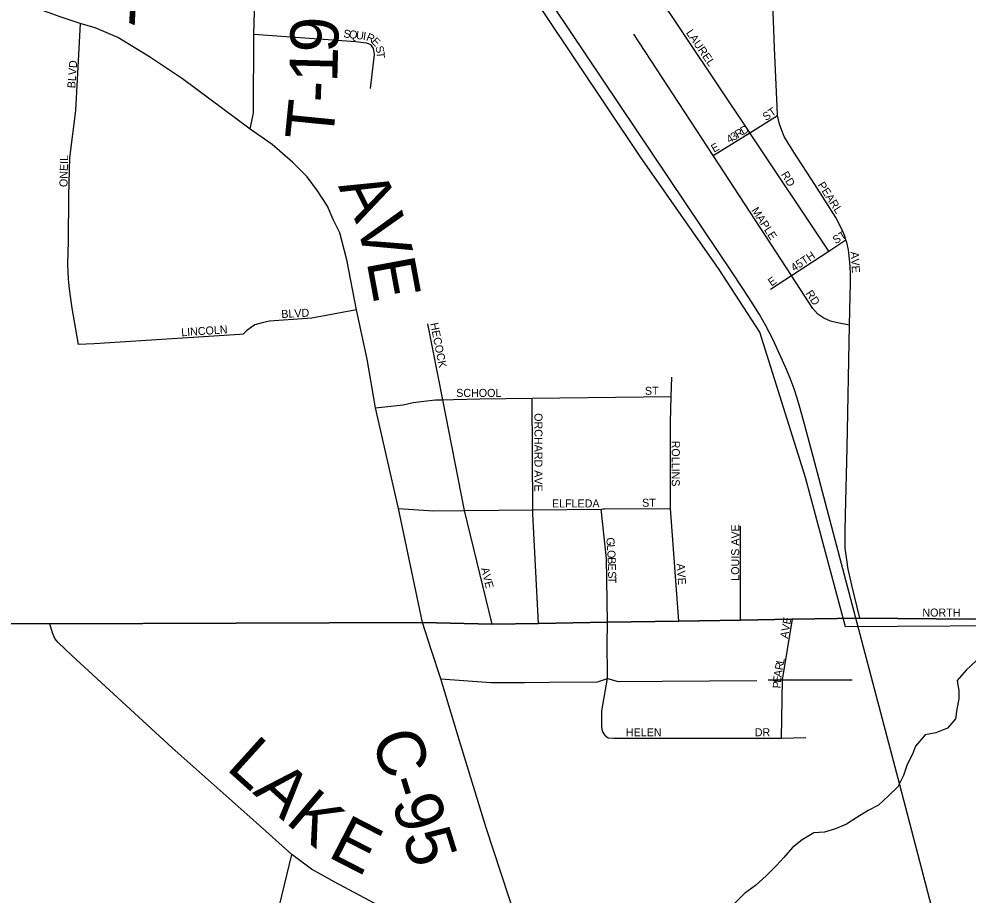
# Model space of a CAD drawing. Extents: x 1857828 to 2277390, y 930619 to 1324581.
# Drawn here: x 2063550 to 2069480, y 1243739 to 1249214 of the extents above; entities that cross this region are included whole.
import ezdxf

# ---------------------------------------------------------------- set-up
doc = ezdxf.new("R2010")
doc.units = 0
for name, color, linetype in [('GM_X_City_Street', 7, 'Continuous'), ('GM_X_City_Street_Text', 7, 'Continuous'), ('GM_X_Corporation', 7, 'Continuous'), ('GM_X_County_Road', 7, 'Continuous'), ('GM_X_County_Road_Text', 7, 'Continuous'), ('GM_X_Minor_River', 7, 'Continuous'), ('GM_X_Rail_Line', 7, 'Continuous'), ('GM_X_Township', 7, 'Continuous'), ('GM_X_Township_Road', 7, 'Continuous'), ('GM_X_Township_Road_Text', 7, 'Continuous'), ('GM_X_Township_Subdivision', 7, 'Continuous'), ('GM_X_Township_Subdivision_Text', 7, 'Continuous')]:
    doc.layers.add(name, color=color, linetype=linetype)

msp = doc.modelspace()

# ---------------------------------------------------------------- linework, layer by layer
at = {"layer": 'GM_X_City_Street'}
for points in [[(2068804.8, 1245469.9), (2068753.4, 1245675.6), (2068729.4, 1245786.2), (2068725.4, 1245820.3), (2068721.4, 1245848.5), (2068717.4, 1245876.6), (2068713.3, 1245904.7), (2068713.3, 1245949), (2068713.3, 1246017.3), (2068715.4, 1246111.7), (2068725.5, 1246533.6), (2068740.3, 1247299.4), (2068743.8, 1247482), (2068745.8, 1247556.3), (2068745.8, 1247628.7), (2068741.8, 1247693), (2068733.8, 1247771.4), (2068723.8, 1247815.6), (2068717.5, 1247833.5), (2068709.7, 1247855.8), (2068691.7, 1247900), (2068653.5, 1247972.4), (2068585.3, 1248081.1), (2068523, 1248179.7), (2068392.5, 1248380.8), (2068354.4, 1248441.2), (2068332.3, 1248479.4), (2068316.2, 1248517.6), (2068302.2, 1248555.8), (2068290.1, 1248609.5), (2068288.2, 1248664.4), (2068272.1, 1249034.1), (2068243.4, 1249761.7)], [(2068609.6, 1247762.9), (2068117.5, 1248503), (2068114.9, 1248506.8), (2067517.6, 1249402), (2067517.1, 1249402.7)], [(2068740.3, 1247299.4), (2068665, 1247313.9), (2068620.9, 1247326), (2068578.8, 1247344.1), (2068542.7, 1247368.2), (2068510.6, 1247404.3), (2068380.2, 1247607.2), (2068377.6, 1247611.1), (2067887.4, 1248361.2), (2067392.8, 1249117.7)], [(2067887.4, 1248361.2), (2068117.5, 1248503), (2068290.1, 1248609.5)], [(2068245.9, 1247525), (2068377.6, 1247611.1), (2068609.6, 1247762.9), (2068717.5, 1247833.5)], [(2068750.4, 1245469), (2068804.8, 1245469.9), (2069518.4, 1245463.6), (2069947.7, 1245470.3)]]:
    msp.add_lwpolyline(points, dxfattribs=at)
at = {"layer": 'GM_X_Corporation'}
msp.add_lwpolyline([(2070020.5, 1245423.2), (2068715.2, 1245415.6), (2068465.1, 1246348), (2068178.7, 1247256.2), (2067925.6, 1247647.9), (2067431.8, 1248354.9), (2066434, 1249847.4), (2065413.8, 1251370.1), (2064685.8, 1252511.5), (2063393.1, 1252470.9)], dxfattribs=at)
at = {"layer": 'GM_X_County_Road'}
for points in [[(2066071.4, 1245442.3), (2065921.5, 1246154.9), (2065778.5, 1246784.4), (2065725.4, 1247086.5), (2065658.6, 1247395.5), (2065598.6, 1247709.2), (2065554.8, 1247877.5), (2065513.3, 1247960.5), (2065478.7, 1248043.5), (2065416.4, 1248140.4), (2065351.9, 1248228), (2065261.9, 1248315.6), (2065132.8, 1248428.6), (2064994.4, 1248525.5), (2064572.4, 1248839.1), (2064366.6, 1248977.5), (2064253.4, 1249046.5), (2064168.7, 1249097.3), (2064110.1, 1249122), (2064025.5, 1249158.5), (2063931.7, 1249184.5), (2063806.7, 1249226.2), (2063657, 1249280.9), (2063538.5, 1249342.1)], [(2062215.5, 1245434.4), (2062629.5, 1245427.9), (2062992.5, 1245435.2), (2063742.6, 1245432.9), (2066071.4, 1245442.3), (2066507.9, 1245431.3), (2066795.8, 1245436.1), (2067228, 1245443.4), (2067672.4, 1245450.8), (2068059.4, 1245457.4), (2068382, 1245462.8), (2068750.4, 1245469)], [(2066126.5, 1245273.5), (2066071.4, 1245442.3)], [(2066561.4, 1243260.8), (2066323.2, 1243391.6), (2065523.7, 1243818.2), (2065378, 1243899.6), (2065255.2, 1243991.4), (2065033.4, 1244191.4), (2064507.3, 1244658.6), (2063880.2, 1245235.4), (2063794.6, 1245315.9), (2063773.6, 1245341.5), (2063759.2, 1245377.8), (2063742.6, 1245432.9)], [(2066199, 1245048.1), (2066186.6, 1245089.5), (2066126.5, 1245273.5)], [(2066900.2, 1242975.2), (2066783.9, 1243226.2), (2066707.8, 1243436.1), (2066470.3, 1244157.8), (2066301.9, 1244702.1), (2066199, 1245048.1)], [(2064941.9, 1242204.8), (2064945, 1242586.5), (2064948.9, 1242663.1), (2064965.6, 1242754.1), (2064998.1, 1242913.5), (2065178.7, 1243673.6), (2065255.2, 1243991.4)]]:
    msp.add_lwpolyline(points, dxfattribs=at)
at = {"layer": 'GM_X_Minor_River'}
for points in [[(2069530.8, 1245201.7), (2069469.1, 1245143), (2069413.4, 1245080.3), (2069422, 1245014.1), (2069422.4, 1244963.8), (2069411, 1244899.5), (2069401.4, 1244839.1), (2069351.7, 1244780.5), (2069279.7, 1244751.9), (2069211.6, 1244739.4), (2069151.9, 1244668.7), (2069132.3, 1244618.3), (2069100.7, 1244553.8), (2069077.2, 1244485.3), (2069041.7, 1244414.8), (2068983.9, 1244358.1), (2068920.2, 1244299.4), (2068856.2, 1244266.8), (2068786.3, 1244222.2), (2068720.4, 1244181.5), (2068652.4, 1244152.9), (2068584.3, 1244132.4), (2068516.1, 1244127.9)], [(2068516.1, 1244127.9), (2068444.2, 1244083.2), (2068384.4, 1244036.6), (2068328.7, 1243973.9), (2068283, 1243923.4), (2068219.3, 1243858.7), (2068151.5, 1243798), (2068083.7, 1243747.3), (2068022, 1243686.6)]]:
    msp.add_lwpolyline(points, dxfattribs=at)
at = {"layer": 'GM_X_Rail_Line'}
msp.add_lwpolyline([(2069444.7, 1242933), (2069053.8, 1244426.7), (2068521.7, 1246448.7), (2068459.4, 1246680.4), (2068431.5, 1246778.2), (2068412.3, 1246843.3), (2068393.1, 1246901.6), (2068368, 1246969.1), (2068340.1, 1247037.8), (2068311.6, 1247103), (2068260.3, 1247213), (2068214.9, 1247299.1), (2068176.5, 1247366.6), (2068131.1, 1247440), (2068072.9, 1247529.6), (2067999.6, 1247640.2), (2067923.3, 1247753.7), (2066171.8, 1250365.6)], dxfattribs=at)
at = {"layer": 'GM_X_Township'}
for points in [[(2062992.5, 1245435.2), (2063742.6, 1245432.9), (2066071.3, 1245442.3), (2066507.9, 1245431.3), (2066795.8, 1245436.1), (2067228, 1245443.4), (2067672.4, 1245450.8), (2068059.4, 1245457.3), (2068382, 1245462.8), (2068804.8, 1245469.9), (2069518.4, 1245463.6), (2070162.4, 1245473.6), (2070721.7, 1245485.5), (2070941.6, 1245490.2), (2071278.3, 1245478), (2072080.6, 1245464.9), (2073041.1, 1245479.6), (2073447.1, 1245480.8), (2074442.8, 1245507.8), (2076714.5, 1245530.3), (2078781.8, 1245586), (2079477.8, 1245586)], [(2079477.8, 1245586), (2078781.8, 1245586), (2076714.5, 1245530.3), (2074442.8, 1245507.8), (2073447.1, 1245480.8), (2073041.1, 1245479.6), (2072080.6, 1245464.9), (2071278.3, 1245478), (2070941.6, 1245490.2), (2070721.7, 1245485.5), (2070162.4, 1245473.6), (2069518.4, 1245463.6), (2068804.8, 1245469.9), (2068382, 1245462.8), (2068059.4, 1245457.3), (2067672.4, 1245450.8), (2067228, 1245443.4), (2066795.8, 1245436.1), (2066507.9, 1245431.3), (2066071.3, 1245442.3), (2063742.6, 1245432.9), (2062992.5, 1245435.2)]]:
    msp.add_lwpolyline(points, dxfattribs=at)
at = {"layer": 'GM_X_Township_Road'}
msp.add_lwpolyline([(2064994.4, 1248525.5), (2065015.2, 1248627), (2065017.5, 1249118.1), (2065083.4, 1251282.7), (2065106, 1251521.1), (2065106, 1251705.4), (2065101.1, 1251752.1), (2065096.1, 1251796.3), (2065076.5, 1251852.9), (2064864.3, 1252187.3), (2064658.9, 1252485)], dxfattribs=at)
at = {"layer": 'GM_X_Township_Subdivision'}
for points in [[(2063931.7, 1249184.5), (2063903.1, 1248641.6), (2063867, 1248346.7), (2063860.1, 1248109.8), (2063857.1, 1247824.7), (2063854.6, 1247682.1), (2063856.4, 1247631.9), (2063858.2, 1247587.7), (2063864, 1247527.4), (2063879.6, 1247406.9), (2063920.9, 1247179.8)], [(2065017.5, 1249118.1), (2065656.1, 1249072.5), (2065722.3, 1249064.2), (2065746.3, 1249054), (2065764.3, 1249029.8), (2065770.1, 1248991.6), (2065745.3, 1248778.9)], [(2065658.6, 1247395.5), (2065379.2, 1247343), (2065116.5, 1247324.3), (2065070.3, 1247314.5), (2065024.2, 1247302.7), (2064998, 1247282.7), (2064971.9, 1247264.8), (2064951.8, 1247244.8), (2064929.7, 1247240.9), (2064019.2, 1247183.3), (2063920.9, 1247179.8)], [(2066507.9, 1245431.3), (2066334.4, 1246142.4), (2066198.3, 1246834.4), (2066105, 1247309.2)], [(2067672.4, 1245450.8), (2067620.5, 1246155), (2067620.6, 1246693.1), (2067625.8, 1246853.7), (2067629.6, 1246974.1)], [(2065778.5, 1246784.4), (2065950.7, 1246802), (2066012.9, 1246815.7), (2066079.1, 1246825.4), (2066153.3, 1246833.1), (2066198.3, 1246834.4), (2066265.7, 1246836.5), (2066430.1, 1246839.7), (2066756.9, 1246844.1), (2067625.8, 1246853.7)], [(2066760.3, 1246139.6), (2066760.2, 1246146.8), (2066756.9, 1246844.1)], [(2065921.5, 1246154.9), (2066140.8, 1246140.4), (2066334.4, 1246142.4), (2066760.2, 1246146.8), (2067187.5, 1246151.1), (2067198.1, 1246151.2), (2067208.5, 1246151.3)], [(2067208.5, 1246151.3), (2067620.5, 1246155)], [(2066795.8, 1245436.1), (2066760.3, 1246120.1), (2066760.3, 1246139.6)], [(2067227.4, 1245410), (2067228, 1245443.4), (2067220.7, 1245841.9), (2067187.5, 1246151.1)], [(2068059.4, 1245457.4), (2068059.4, 1246044.3)], [(2068382, 1245462.8), (2068318.7, 1245083.2), (2068313.3, 1244719.9)], [(2067212.5, 1244735.5), (2067196.6, 1244761.7), (2067192.7, 1244791.8), (2067193, 1244890.2), (2067227.9, 1245091.6), (2067226.1, 1245333.4), (2067227.4, 1245410)], [(2066186.6, 1245089.5), (2066497.9, 1245066.4), (2066673.1, 1245067.4), (2066708.5, 1245067.6)], [(2067178.3, 1245074.9), (2067227.9, 1245091.6), (2067293.9, 1245072.4), (2067568.6, 1245075), (2068160.2, 1245080)], [(2066708.5, 1245067.6), (2066864.8, 1245068.5), (2067167.4, 1245071.3), (2067178.3, 1245074.9)], [(2068232.4, 1245083.7), (2068318.7, 1245083.2), (2068430.9, 1245082.7), (2068549.2, 1245084.1), (2068755.7, 1245083)], [(2067212.5, 1244735.5), (2067232.5, 1244721.3), (2067266.6, 1244719.1), (2068313.3, 1244719.9), (2068467.6, 1244723.1)]]:
    msp.add_lwpolyline(points, dxfattribs=at)

# ---------------------------------------------------------------- texts
at = {"layer": 'GM_X_City_Street_Text'}
for s, rotation, p in [('LAUREL', 304.56209, (2067715.7, 1249126.8)), ('ST', 34.67941, (2068217.4, 1248574.8)), ('R', 31.31004, (2068041.7, 1248466.3)), ('D', 31.66636, (2068075.8, 1248487.1)), ('4', 31.3171, (2067989, 1248434.3)), ('3', 31.24753, (2068015.3, 1248450.3)), ('E', 29.73143, (2067892.5, 1248377.3)), ('RD', 302.01276, (2068309.9, 1248242)), ('PEARL', 302.9711, (2068538.6, 1248176.2)), ('MAPLE', 303.02426, (2068124.5, 1248017.5)), ('ST', 31.61688, (2068653.4, 1247805.1)), ('45TH', 33.31374, (2068393.5, 1247633.3)), ('A', 273.91438, (2068746.9, 1247758.1)), ('V', 273.93131, (2068749.9, 1247714.2)), ('E', 273.85589, (2068752.9, 1247670.3)), ('E', 35.5229, (2068252.4, 1247540.7)), ('RD', 303.6968, (2068463.2, 1247498.4)), ('NORTH', 0.00001, (2069195.1, 1245478.9))]:
    msp.add_text(s, height=50, rotation=rotation, dxfattribs=at).set_placement(p)
at = {"layer": 'GM_X_County_Road_Text'}
for s, rotation, p in [('A', 336.54348, (2064028.8, 1249280.1)), ('A', 296.31743, (2065542.2, 1248167.8)), ('V', 285.30688, (2065653.8, 1247945.4)), ('E', 280.51646, (2065722, 1247697.3)), ('C-95', 287.34699, (2065751.3, 1244724.5)), ('L', 317.92869, (2064839, 1244527.5)), ('A', 317.95713, (2065005.7, 1244377)), ('K', 319.59419, (2065208.8, 1244194.1)), ('E', 332.81143, (2065472.5, 1243981))]:
    msp.add_text(s, height=300, rotation=rotation, dxfattribs=at).set_placement(p)
at = {"layer": 'GM_X_Township_Road_Text'}
for s, rotation, p in [('9', 88.71408, (2065544, 1249001.1)), ('1', 88.4309, (2065538.9, 1248814.7)), ('-', 87.84611, (2065534.2, 1248688.3)), ('T', 84.35081, (2065510.7, 1248445.1))]:
    msp.add_text(s, height=300, rotation=rotation, dxfattribs=at).set_placement(p)
at = {"layer": 'GM_X_Township_Subdivision_Text'}
for s, rotation, p in [('S', 353.20715, (2065575.5, 1249098.7)), ('Q', 353.20844, (2065610.5, 1249094.5)), ('U', 353.20844, (2065654.1, 1249089.3)), ('I', 351.83898, (2065697.5, 1249084.2)), ('R', 336.99909, (2065716, 1249082)), ('E', 314.57503, (2065748.2, 1249069.4)), ('S', 284.60594, (2065776.1, 1249038.8)), ('T', 273.71955, (2065784.6, 1249007.2)), ('BLVD', 85.48871, (2063901.4, 1248779)), ('ONEIL', 88.6368, (2063852.9, 1248162.5)), ('BLVD', 3.01098, (2065190.6, 1247344.5)), ('LINCOLN', 3.74962, (2064565.7, 1247230.1)), ('HECOCK', 281.1109, (2066120, 1247310.5)), ('SCHOOL', 0.00001, (2066282.3, 1246851.7)), ('ST', 0.00001, (2067461.5, 1246864.9)), ('ORCHARD AVE', 270, (2066771.3, 1246749.9)), ('ROLLINS', 270, (2067629.3, 1246578.3)), ('ST', 0.00001, (2067443.9, 1246165.3)), ('ELFLEDA', 0.00001, (2066880.7, 1246160.9)), ('LOUIS AVE', 90, (2068050.5, 1245702.7)), ('G', 273.91438, (2067220.1, 1245971.7)), ('L', 273.88316, (2067223.1, 1245927.8)), ('O', 273.69632, (2067225.5, 1245892.7)), ('B', 272.18581, (2067228.3, 1245849.2)), ('E', 271.58508, (2067229.8, 1245809.7)), ('AVE', 273.94312, (2067660.1, 1245808.9)), ('AVE', 284.03625, (2066436.6, 1245779.7)), ('S', 271.56408, (2067231.1, 1245761.3)), ('T', 271.56408, (2067232.1, 1245726.2)), ('AVE', 79.87316, (2068354.2, 1245339.2)), ('L', 78.99515, (2068328.9, 1245180)), ('R', 78.99515, (2068321.4, 1245141.2)), ('E', 84.49757, (2068311.2, 1245063.9)), ('A', 80.82929, (2068314.4, 1245098.1)), ('P', 88.16585, (2068310.1, 1245029.6)), ('HELEN', 0.00001, (2067342.7, 1244730.7)), ('DR', 0.00001, (2068147.9, 1244730.7))]:
    msp.add_text(s, height=50, rotation=rotation, dxfattribs=at).set_placement(p)

doc.saveas('drawing.dxf')
